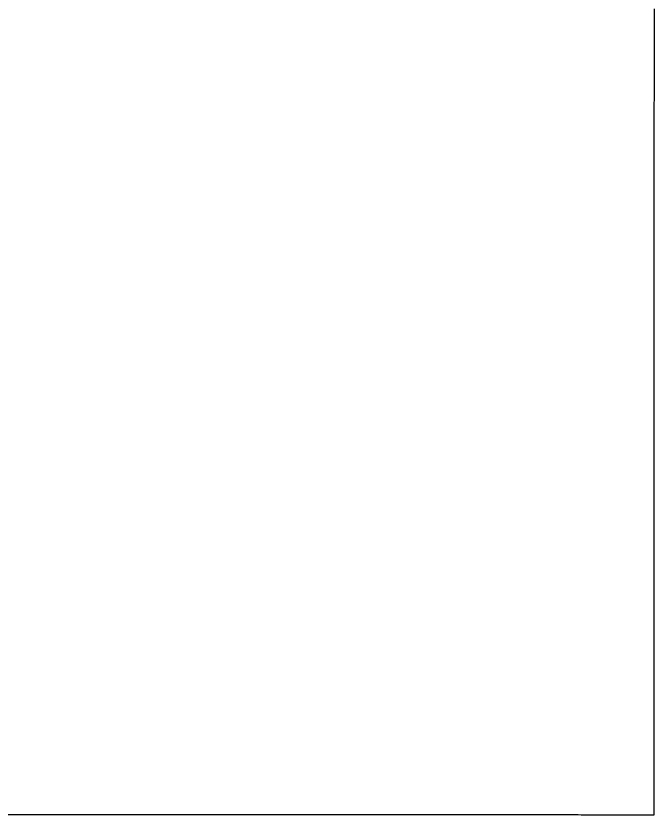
# Model space of a CAD drawing. Extents: x -7.3 to 34, y 0 to 22.
# Drawn here: x 2.59746 to 2.61833, y 0.71699 to 0.74312 of the extents above; entities that cross this region are included whole.
import ezdxf

# ---------------------------------------------------------------- set-up
doc = ezdxf.new("R2010")
doc.units = 0
doc.layers.add('SH_Text', color=7, linetype='Continuous')

msp = doc.modelspace()

# ---------------------------------------------------------------- linework, layer by layer
at = {"layer": 'SH_Text'}
for p, q in [((2.618333, 0.743359), (2.618333, 0.74309)), ((2.618333, 0.74309), (2.618332, 0.742822)), ((2.618332, 0.742822), (2.618332, 0.742555)), ((2.618332, 0.742555), (2.618332, 0.74229)), ((2.618332, 0.74229), (2.618332, 0.742025)), ((2.618332, 0.742025), (2.618332, 0.741761)), ((2.618332, 0.741761), (2.618332, 0.741498)), ((2.618332, 0.741498), (2.618332, 0.741236)), ((2.618332, 0.741236), (2.618332, 0.740975)), ((2.618332, 0.740975), (2.618332, 0.740715)), ((2.618332, 0.740715), (2.618332, 0.740456)), ((2.618332, 0.740456), (2.618331, 0.740198)), ((2.618331, 0.740198), (2.618331, 0.739942)), ((2.618331, 0.739942), (2.618331, 0.739686)), ((2.618331, 0.739686), (2.618331, 0.739431)), ((2.618331, 0.739431), (2.618331, 0.739178)), ((2.618331, 0.739178), (2.618331, 0.738925)), ((2.618331, 0.738925), (2.618331, 0.738674)), ((2.618331, 0.738674), (2.618331, 0.738423)), ((2.618331, 0.738423), (2.618331, 0.738174)), ((2.618331, 0.738174), (2.618331, 0.737926)), ((2.618331, 0.737926), (2.618331, 0.737679)), ((2.618331, 0.737679), (2.61833, 0.737433)), ((2.61833, 0.737433), (2.61833, 0.737188)), ((2.61833, 0.737188), (2.61833, 0.736944)), ((2.61833, 0.736944), (2.61833, 0.736701)), ((2.61833, 0.736701), (2.61833, 0.73646)), ((2.61833, 0.73646), (2.61833, 0.736219)), ((2.61833, 0.736219), (2.61833, 0.73598)), ((2.61833, 0.73598), (2.61833, 0.735742)), ((2.61833, 0.735742), (2.61833, 0.735505)), ((2.61833, 0.735505), (2.61833, 0.73527)), ((2.61833, 0.735035), (2.618329, 0.734802)), ((2.61833, 0.73527), (2.61833, 0.735035)), ((2.618329, 0.734802), (2.618329, 0.73457)), ((2.618329, 0.73457), (2.618329, 0.734339)), ((2.618329, 0.734339), (2.618329, 0.734109)), ((2.618329, 0.734109), (2.618329, 0.73388)), ((2.618329, 0.73388), (2.618329, 0.733653)), ((2.618329, 0.733653), (2.618329, 0.733427)), ((2.618329, 0.733427), (2.618329, 0.733202)), ((2.618329, 0.733202), (2.618329, 0.732978)), ((2.618329, 0.732978), (2.618329, 0.732756)), ((2.618329, 0.732756), (2.618329, 0.732535)), ((2.618329, 0.732535), (2.618329, 0.732315)), ((2.618329, 0.732315), (2.618328, 0.732096)), ((2.618328, 0.732096), (2.618328, 0.731879)), ((2.618328, 0.731879), (2.618328, 0.731663)), ((2.618328, 0.731663), (2.618328, 0.731448)), ((2.618328, 0.731448), (2.618328, 0.731235)), ((2.618328, 0.731235), (2.618328, 0.731023)), ((2.618328, 0.731023), (2.618328, 0.730812)), ((2.618328, 0.730812), (2.618328, 0.730602)), ((2.618328, 0.730602), (2.618328, 0.730394)), ((2.618328, 0.730394), (2.618328, 0.730187)), ((2.618328, 0.730187), (2.618328, 0.729981)), ((2.618328, 0.729981), (2.618328, 0.729777)), ((2.618328, 0.729574), (2.618327, 0.729373)), ((2.618328, 0.729777), (2.618328, 0.729574)), ((2.618327, 0.729373), (2.618327, 0.729173)), ((2.618327, 0.729173), (2.618327, 0.728974)), ((2.618327, 0.728974), (2.618327, 0.728776)), ((2.618327, 0.728776), (2.618327, 0.72858)), ((2.618327, 0.72858), (2.618327, 0.728386)), ((2.618327, 0.728386), (2.618327, 0.728192)), ((2.618327, 0.728192), (2.618327, 0.728)), ((2.618327, 0.728), (2.618327, 0.72781)), ((2.618327, 0.72781), (2.618327, 0.727621)), ((2.618327, 0.727621), (2.618327, 0.727433)), ((2.618327, 0.727433), (2.618327, 0.727247)), ((2.618327, 0.727247), (2.618327, 0.727062)), ((2.618327, 0.727062), (2.618327, 0.726879)), ((2.618327, 0.726879), (2.618326, 0.726697)), ((2.618326, 0.726697), (2.618326, 0.726517)), ((2.618326, 0.726517), (2.618326, 0.726338)), ((2.618326, 0.726338), (2.618326, 0.72616)), ((2.618326, 0.72616), (2.618326, 0.725984)), ((2.618326, 0.725984), (2.618326, 0.72581)), ((2.618326, 0.72581), (2.618326, 0.725637)), ((2.618326, 0.725637), (2.618326, 0.725465)), ((2.618326, 0.725465), (2.618326, 0.725295)), ((2.618326, 0.725295), (2.618326, 0.725126)), ((2.618326, 0.725126), (2.618326, 0.724959)), ((2.618326, 0.724959), (2.618326, 0.724794)), ((2.618326, 0.724794), (2.618326, 0.72463)), ((2.618326, 0.72463), (2.618326, 0.724468)), ((2.618326, 0.724468), (2.618326, 0.724307)), ((2.618326, 0.724147), (2.618325, 0.72399)), ((2.618326, 0.724307), (2.618326, 0.724147)), ((2.618325, 0.72399), (2.618325, 0.723833)), ((2.618325, 0.723833), (2.618325, 0.723679)), ((2.618325, 0.723679), (2.618325, 0.723526)), ((2.618325, 0.723526), (2.618325, 0.723374)), ((2.618325, 0.723374), (2.618325, 0.723224)), ((2.618325, 0.723224), (2.618325, 0.723076)), ((2.618325, 0.723076), (2.618325, 0.722929)), ((2.618325, 0.722929), (2.618325, 0.722784)), ((2.618325, 0.722784), (2.618325, 0.722641)), ((2.618325, 0.722641), (2.618325, 0.722499)), ((2.618325, 0.722499), (2.618325, 0.722359)), ((2.618325, 0.722359), (2.618325, 0.72222)), ((2.618325, 0.72222), (2.618325, 0.722083)), ((2.618325, 0.722083), (2.618325, 0.721948)), ((2.618325, 0.721948), (2.618325, 0.721814)), ((2.618325, 0.721814), (2.618325, 0.721682)), ((2.618325, 0.721682), (2.618325, 0.721552)), ((2.618325, 0.721552), (2.618325, 0.721424)), ((2.618325, 0.721424), (2.618324, 0.721297)), ((2.618324, 0.721297), (2.618324, 0.721172)), ((2.618324, 0.721172), (2.618324, 0.721048)), ((2.618324, 0.721048), (2.618324, 0.720926)), ((2.618324, 0.720926), (2.618324, 0.720806)), ((2.618324, 0.720806), (2.618324, 0.720688)), ((2.618324, 0.720688), (2.618324, 0.720571)), ((2.618324, 0.720571), (2.618324, 0.720456)), ((2.618324, 0.720456), (2.618324, 0.720343)), ((2.618324, 0.720343), (2.618324, 0.720232)), ((2.618324, 0.720232), (2.618324, 0.720122)), ((2.618324, 0.720122), (2.618324, 0.720014)), ((2.618324, 0.720014), (2.618324, 0.719908)), ((2.618324, 0.719908), (2.618324, 0.719804)), ((2.618324, 0.719804), (2.618324, 0.719701)), ((2.618324, 0.719701), (2.618324, 0.7196)), ((2.618324, 0.7196), (2.618324, 0.719501)), ((2.618324, 0.719501), (2.618324, 0.719404)), ((2.618324, 0.719404), (2.618324, 0.719309)), ((2.618324, 0.719309), (2.618324, 0.719215)), ((2.618324, 0.719215), (2.618324, 0.719123)), ((2.618324, 0.719123), (2.618324, 0.719034)), ((2.618324, 0.719034), (2.618324, 0.718945)), ((2.618324, 0.718945), (2.618324, 0.718859)), ((2.618324, 0.718859), (2.618324, 0.718775)), ((2.618324, 0.718612), (2.618323, 0.718533)), ((2.618324, 0.718775), (2.618324, 0.718692)), ((2.618324, 0.718692), (2.618324, 0.718612)), ((2.618323, 0.718533), (2.618323, 0.718456)), ((2.618323, 0.718456), (2.618323, 0.718381)), ((2.618323, 0.718381), (2.618323, 0.718308)), ((2.618323, 0.718308), (2.618323, 0.718236)), ((2.618323, 0.718236), (2.618323, 0.718167)), ((2.618323, 0.718167), (2.618323, 0.7181)), ((2.618323, 0.7181), (2.618323, 0.718034)), ((2.618323, 0.718034), (2.618323, 0.717971)), ((2.618323, 0.717971), (2.618323, 0.717909)), ((2.618323, 0.717909), (2.618323, 0.717849)), ((2.618323, 0.717849), (2.618323, 0.717791)), ((2.618323, 0.717791), (2.618323, 0.717736)), ((2.618323, 0.717736), (2.618323, 0.717682)), ((2.618323, 0.717682), (2.618323, 0.71763)), ((2.618323, 0.71763), (2.618323, 0.71758)), ((2.618323, 0.71758), (2.618323, 0.717532)), ((2.618323, 0.717532), (2.618323, 0.717486)), ((2.618323, 0.717486), (2.618323, 0.717442)), ((2.618323, 0.717442), (2.618323, 0.7174)), ((2.618323, 0.7174), (2.618323, 0.71736)), ((2.618323, 0.71736), (2.618323, 0.717322)), ((2.618323, 0.717322), (2.618323, 0.717286)), ((2.618323, 0.717286), (2.618323, 0.717252)), ((2.598437, 0.716998), (2.596849, 0.716999)), ((2.59923, 0.716998), (2.598437, 0.716998)), ((2.600021, 0.716997), (2.59923, 0.716998)), ((2.600415, 0.716997), (2.600021, 0.716997)), ((2.600808, 0.716997), (2.600415, 0.716997)), ((2.618323, 0.717252), (2.618323, 0.71722)), ((2.618323, 0.71722), (2.618323, 0.71719)), ((2.618323, 0.71719), (2.618323, 0.717163)), ((2.618323, 0.717163), (2.618323, 0.717137)), ((2.618323, 0.717137), (2.618323, 0.717113)), ((2.618323, 0.717113), (2.618323, 0.717092)), ((2.618323, 0.717092), (2.618323, 0.717072)), ((2.618323, 0.717072), (2.618323, 0.717055)), ((2.618323, 0.717055), (2.618323, 0.717039)), ((2.618323, 0.717039), (2.618323, 0.717026)), ((2.618323, 0.717026), (2.618323, 0.717015)), ((2.618323, 0.717015), (2.618323, 0.717006)), ((2.618323, 0.717006), (2.618323, 0.716999)), ((2.618323, 0.716999), (2.618323, 0.716994)), ((2.601201, 0.716997), (2.600808, 0.716997)), ((2.601592, 0.716997), (2.601201, 0.716997)), ((2.601981, 0.716997), (2.601592, 0.716997)), ((2.602369, 0.716996), (2.601981, 0.716997)), ((2.602756, 0.716996), (2.602369, 0.716996)), ((2.603141, 0.716996), (2.602756, 0.716996)), ((2.603524, 0.716996), (2.603141, 0.716996)), ((2.603905, 0.716996), (2.603524, 0.716996)), ((2.604283, 0.716996), (2.603905, 0.716996)), ((2.60466, 0.716996), (2.604283, 0.716996)), ((2.605034, 0.716996), (2.60466, 0.716996)), ((2.605406, 0.716995), (2.605034, 0.716996)), ((2.605775, 0.716995), (2.605406, 0.716995)), ((2.606142, 0.716995), (2.605775, 0.716995)), ((2.606505, 0.716995), (2.606142, 0.716995)), ((2.606866, 0.716995), (2.606505, 0.716995)), ((2.607045, 0.716995), (2.606866, 0.716995)), ((2.607223, 0.716995), (2.607045, 0.716995)), ((2.607401, 0.716995), (2.607223, 0.716995)), ((2.607577, 0.716995), (2.607401, 0.716995)), ((2.607753, 0.716994), (2.607577, 0.716995)), ((2.607928, 0.716994), (2.607753, 0.716994)), ((2.608102, 0.716994), (2.607928, 0.716994)), ((2.608275, 0.716994), (2.608102, 0.716994)), ((2.608448, 0.716994), (2.608275, 0.716994)), ((2.608619, 0.716994), (2.608448, 0.716994)), ((2.608789, 0.716994), (2.608619, 0.716994)), ((2.608959, 0.716994), (2.608789, 0.716994)), ((2.609127, 0.716994), (2.608959, 0.716994)), ((2.609295, 0.716994), (2.609127, 0.716994)), ((2.609461, 0.716994), (2.609295, 0.716994)), ((2.609626, 0.716994), (2.609461, 0.716994)), ((2.609791, 0.716994), (2.609626, 0.716994)), ((2.609954, 0.716994), (2.609791, 0.716994)), ((2.610116, 0.716994), (2.609954, 0.716994)), ((2.610278, 0.716994), (2.610116, 0.716994)), ((2.610438, 0.716994), (2.610278, 0.716994)), ((2.610597, 0.716993), (2.610438, 0.716994)), ((2.610754, 0.716993), (2.610597, 0.716993)), ((2.610911, 0.716993), (2.610754, 0.716993)), ((2.611067, 0.716993), (2.610911, 0.716993)), ((2.611221, 0.716993), (2.611067, 0.716993)), ((2.611374, 0.716993), (2.611221, 0.716993)), ((2.611526, 0.716993), (2.611374, 0.716993)), ((2.611677, 0.716993), (2.611526, 0.716993)), ((2.611826, 0.716993), (2.611677, 0.716993)), ((2.611974, 0.716993), (2.611826, 0.716993)), ((2.612121, 0.716993), (2.611974, 0.716993)), ((2.612267, 0.716993), (2.612121, 0.716993)), ((2.612411, 0.716993), (2.612267, 0.716993)), ((2.612554, 0.716993), (2.612411, 0.716993)), ((2.612695, 0.716993), (2.612554, 0.716993)), ((2.612836, 0.716993), (2.612695, 0.716993)), ((2.612975, 0.716993), (2.612836, 0.716993)), ((2.613112, 0.716993), (2.612975, 0.716993)), ((2.613248, 0.716992), (2.613112, 0.716993)), ((2.613383, 0.716992), (2.613248, 0.716992)), ((2.613516, 0.716992), (2.613383, 0.716992)), ((2.613648, 0.716992), (2.613516, 0.716992)), ((2.613778, 0.716992), (2.613648, 0.716992)), ((2.613907, 0.716992), (2.613778, 0.716992)), ((2.614034, 0.716992), (2.613907, 0.716992)), ((2.61416, 0.716992), (2.614034, 0.716992)), ((2.614284, 0.716992), (2.61416, 0.716992)), ((2.614407, 0.716992), (2.614284, 0.716992)), ((2.614528, 0.716992), (2.614407, 0.716992)), ((2.614647, 0.716992), (2.614528, 0.716992)), ((2.614765, 0.716992), (2.614647, 0.716992)), ((2.614882, 0.716992), (2.614765, 0.716992)), ((2.614996, 0.716992), (2.614882, 0.716992)), ((2.615109, 0.716992), (2.614996, 0.716992)), ((2.615221, 0.716992), (2.615109, 0.716992)), ((2.61533, 0.716992), (2.615221, 0.716992)), ((2.615438, 0.716992), (2.61533, 0.716992)), ((2.615545, 0.716992), (2.615438, 0.716992)), ((2.615649, 0.716992), (2.615545, 0.716992)), ((2.615752, 0.716992), (2.615649, 0.716992)), ((2.615853, 0.716992), (2.615752, 0.716992)), ((2.615952, 0.716991), (2.615853, 0.716992)), ((2.61605, 0.716991), (2.615952, 0.716991)), ((2.616146, 0.716991), (2.61605, 0.716991)), ((2.616239, 0.716991), (2.616146, 0.716991)), ((2.616331, 0.716991), (2.616239, 0.716991)), ((2.616422, 0.716991), (2.616331, 0.716991)), ((2.61651, 0.716991), (2.616422, 0.716991)), ((2.616596, 0.716991), (2.61651, 0.716991)), ((2.616681, 0.716991), (2.616596, 0.716991)), ((2.616763, 0.716991), (2.616681, 0.716991)), ((2.616844, 0.716991), (2.616763, 0.716991)), ((2.616923, 0.716991), (2.616844, 0.716991)), ((2.616999, 0.716991), (2.616923, 0.716991)), ((2.617074, 0.716991), (2.616999, 0.716991)), ((2.617147, 0.716991), (2.617074, 0.716991)), ((2.617218, 0.716991), (2.617147, 0.716991)), ((2.617286, 0.716991), (2.617218, 0.716991)), ((2.617353, 0.716991), (2.617286, 0.716991)), ((2.617417, 0.716991), (2.617353, 0.716991)), ((2.61748, 0.716991), (2.617417, 0.716991)), ((2.61754, 0.716991), (2.61748, 0.716991)), ((2.617599, 0.716991), (2.61754, 0.716991)), ((2.617655, 0.716991), (2.617599, 0.716991)), ((2.617709, 0.716991), (2.617655, 0.716991)), ((2.617761, 0.716991), (2.617709, 0.716991)), ((2.61781, 0.716991), (2.617761, 0.716991)), ((2.617858, 0.716991), (2.61781, 0.716991)), ((2.617903, 0.716991), (2.617858, 0.716991)), ((2.617946, 0.716991), (2.617903, 0.716991)), ((2.617987, 0.716991), (2.617946, 0.716991)), ((2.618026, 0.716991), (2.617987, 0.716991)), ((2.618062, 0.716991), (2.618026, 0.716991)), ((2.618096, 0.716991), (2.618062, 0.716991)), ((2.618128, 0.716991), (2.618096, 0.716991)), ((2.618157, 0.716991), (2.618128, 0.716991)), ((2.618184, 0.716991), (2.618157, 0.716991)), ((2.618209, 0.716991), (2.618184, 0.716991)), ((2.618231, 0.716991), (2.618209, 0.716991)), ((2.618251, 0.716991), (2.618231, 0.716991)), ((2.618268, 0.716991), (2.618251, 0.716991)), ((2.618284, 0.716991), (2.618268, 0.716991)), ((2.618296, 0.716991), (2.618284, 0.716991)), ((2.618307, 0.716991), (2.618296, 0.716991)), ((2.618314, 0.716991), (2.618307, 0.716991)), ((2.61832, 0.716991), (2.618314, 0.716991)), ((2.618322, 0.716991), (2.61832, 0.716991)), ((2.618323, 0.716991), (2.618322, 0.716991)), ((2.618323, 0.716994), (2.618323, 0.716991)), ((2.618323, 0.716991), (2.618323, 0.716991))]:
    msp.add_line(p, q, dxfattribs=at)
msp.add_lwpolyline([(2.618333, 0.743359), (2.618333, 0.74309), (2.618332, 0.742822), (2.618332, 0.742555), (2.618332, 0.74229), (2.618332, 0.742025), (2.618332, 0.741761), (2.618332, 0.741498), (2.618332, 0.741236), (2.618332, 0.740975), (2.618332, 0.740715), (2.618332, 0.740456), (2.618331, 0.740198), (2.618331, 0.739942), (2.618331, 0.739686), (2.618331, 0.739431), (2.618331, 0.739178), (2.618331, 0.738925), (2.618331, 0.738674), (2.618331, 0.738423), (2.618331, 0.738174), (2.618331, 0.737926), (2.618331, 0.737679), (2.61833, 0.737433), (2.61833, 0.737188), (2.61833, 0.736944), (2.61833, 0.736701), (2.61833, 0.73646), (2.61833, 0.736219), (2.61833, 0.73598), (2.61833, 0.735742), (2.61833, 0.735505), (2.61833, 0.73527), (2.61833, 0.735035), (2.618329, 0.734802), (2.618329, 0.73457), (2.618329, 0.734339), (2.618329, 0.734109), (2.618329, 0.73388), (2.618329, 0.733653), (2.618329, 0.733427), (2.618329, 0.733202), (2.618329, 0.732978), (2.618329, 0.732756), (2.618329, 0.732535), (2.618329, 0.732315), (2.618328, 0.732096), (2.618328, 0.731879), (2.618328, 0.731663), (2.618328, 0.731448), (2.618328, 0.731235), (2.618328, 0.731023), (2.618328, 0.730812), (2.618328, 0.730602), (2.618328, 0.730394), (2.618328, 0.730187), (2.618328, 0.729981), (2.618328, 0.729777), (2.618328, 0.729574), (2.618327, 0.729373), (2.618327, 0.729173), (2.618327, 0.728974), (2.618327, 0.728776), (2.618327, 0.72858), (2.618327, 0.728386), (2.618327, 0.728192), (2.618327, 0.728), (2.618327, 0.72781), (2.618327, 0.727621), (2.618327, 0.727433), (2.618327, 0.727247), (2.618327, 0.727062), (2.618327, 0.726879), (2.618326, 0.726697), (2.618326, 0.726517), (2.618326, 0.726338), (2.618326, 0.72616), (2.618326, 0.725984), (2.618326, 0.72581), (2.618326, 0.725637), (2.618326, 0.725465), (2.618326, 0.725295), (2.618326, 0.725126), (2.618326, 0.724959), (2.618326, 0.724794), (2.618326, 0.72463), (2.618326, 0.724468), (2.618326, 0.724307), (2.618326, 0.724147), (2.618325, 0.72399), (2.618325, 0.723833), (2.618325, 0.723679), (2.618325, 0.723526), (2.618325, 0.723374), (2.618325, 0.723224), (2.618325, 0.723076), (2.618325, 0.722929), (2.618325, 0.722784), (2.618325, 0.722641), (2.618325, 0.722499), (2.618325, 0.722359), (2.618325, 0.72222), (2.618325, 0.722083), (2.618325, 0.721948), (2.618325, 0.721814), (2.618325, 0.721682), (2.618325, 0.721552), (2.618325, 0.721424), (2.618324, 0.721297), (2.618324, 0.721172), (2.618324, 0.721048), (2.618324, 0.720926), (2.618324, 0.720806), (2.618324, 0.720688), (2.618324, 0.720571), (2.618324, 0.720456), (2.618324, 0.720343), (2.618324, 0.720232), (2.618324, 0.720122), (2.618324, 0.720014), (2.618324, 0.719908), (2.618324, 0.719804), (2.618324, 0.719701), (2.618324, 0.7196), (2.618324, 0.719501), (2.618324, 0.719404), (2.618324, 0.719309), (2.618324, 0.719215), (2.618324, 0.719123), (2.618324, 0.719034), (2.618324, 0.718945), (2.618324, 0.718859), (2.618324, 0.718775), (2.618324, 0.718692), (2.618324, 0.718612), (2.618323, 0.718533), (2.618323, 0.718456), (2.618323, 0.718381), (2.618323, 0.718308), (2.618323, 0.718236), (2.618323, 0.718167), (2.618323, 0.7181), (2.618323, 0.718034), (2.618323, 0.717971), (2.618323, 0.717909), (2.618323, 0.717849), (2.618323, 0.717791), (2.618323, 0.717736), (2.618323, 0.717682), (2.618323, 0.71763), (2.618323, 0.71758), (2.618323, 0.717532), (2.618323, 0.717486), (2.618323, 0.717442), (2.618323, 0.7174), (2.618323, 0.71736), (2.618323, 0.717322), (2.618323, 0.717286), (2.618323, 0.717252), (2.618323, 0.71722), (2.618323, 0.71719), (2.618323, 0.717163), (2.618323, 0.717137), (2.618323, 0.717113), (2.618323, 0.717092), (2.618323, 0.717072), (2.618323, 0.717055), (2.618323, 0.717039), (2.618323, 0.717026), (2.618323, 0.717015), (2.618323, 0.717006), (2.618323, 0.716999), (2.618323, 0.716994), (2.618323, 0.716991), (2.618323, 0.716991), (2.618322, 0.716991), (2.61832, 0.716991), (2.618314, 0.716991), (2.618307, 0.716991), (2.618296, 0.716991), (2.618284, 0.716991), (2.618268, 0.716991), (2.618251, 0.716991), (2.618231, 0.716991), (2.618209, 0.716991), (2.618184, 0.716991), (2.618157, 0.716991), (2.618128, 0.716991), (2.618096, 0.716991), (2.618062, 0.716991), (2.618026, 0.716991), (2.617987, 0.716991), (2.617946, 0.716991), (2.617903, 0.716991), (2.617858, 0.716991), (2.61781, 0.716991), (2.617761, 0.716991), (2.617709, 0.716991), (2.617655, 0.716991), (2.617599, 0.716991), (2.61754, 0.716991), (2.61748, 0.716991), (2.617417, 0.716991), (2.617353, 0.716991), (2.617286, 0.716991), (2.617218, 0.716991), (2.617147, 0.716991), (2.617074, 0.716991), (2.616999, 0.716991), (2.616923, 0.716991), (2.616844, 0.716991), (2.616763, 0.716991), (2.616681, 0.716991), (2.616596, 0.716991), (2.61651, 0.716991), (2.616422, 0.716991), (2.616331, 0.716991), (2.616239, 0.716991), (2.616146, 0.716991), (2.61605, 0.716991), (2.615952, 0.716991), (2.615853, 0.716992), (2.615752, 0.716992), (2.615649, 0.716992), (2.615545, 0.716992), (2.615438, 0.716992), (2.61533, 0.716992), (2.615221, 0.716992), (2.615109, 0.716992), (2.614996, 0.716992), (2.614882, 0.716992), (2.614765, 0.716992), (2.614647, 0.716992), (2.614528, 0.716992), (2.614407, 0.716992), (2.614284, 0.716992), (2.61416, 0.716992), (2.614034, 0.716992), (2.613907, 0.716992), (2.613778, 0.716992), (2.613648, 0.716992), (2.613516, 0.716992), (2.613383, 0.716992), (2.613248, 0.716992), (2.613112, 0.716993), (2.612975, 0.716993), (2.612836, 0.716993), (2.612695, 0.716993), (2.612554, 0.716993), (2.612411, 0.716993), (2.612267, 0.716993), (2.612121, 0.716993), (2.611974, 0.716993), (2.611826, 0.716993), (2.611677, 0.716993), (2.611526, 0.716993), (2.611374, 0.716993), (2.611221, 0.716993), (2.611067, 0.716993), (2.610911, 0.716993), (2.610754, 0.716993), (2.610597, 0.716993), (2.610438, 0.716994), (2.610278, 0.716994), (2.610116, 0.716994), (2.609954, 0.716994), (2.609791, 0.716994), (2.609626, 0.716994), (2.609461, 0.716994), (2.609295, 0.716994), (2.609127, 0.716994), (2.608959, 0.716994), (2.608789, 0.716994), (2.608619, 0.716994), (2.608448, 0.716994), (2.608275, 0.716994), (2.608102, 0.716994), (2.607928, 0.716994), (2.607753, 0.716994), (2.607577, 0.716995), (2.607401, 0.716995), (2.607223, 0.716995), (2.607045, 0.716995), (2.606866, 0.716995), (2.606505, 0.716995), (2.606142, 0.716995), (2.605775, 0.716995), (2.605406, 0.716995), (2.605034, 0.716996), (2.60466, 0.716996), (2.604283, 0.716996), (2.603905, 0.716996), (2.603524, 0.716996), (2.603141, 0.716996), (2.602756, 0.716996), (2.602369, 0.716996), (2.601981, 0.716997), (2.601592, 0.716997), (2.601201, 0.716997), (2.600808, 0.716997), (2.600415, 0.716997), (2.600021, 0.716997), (2.59923, 0.716998), (2.598437, 0.716998), (2.596849, 0.716999)], dxfattribs=at)

doc.saveas('drawing.dxf')
